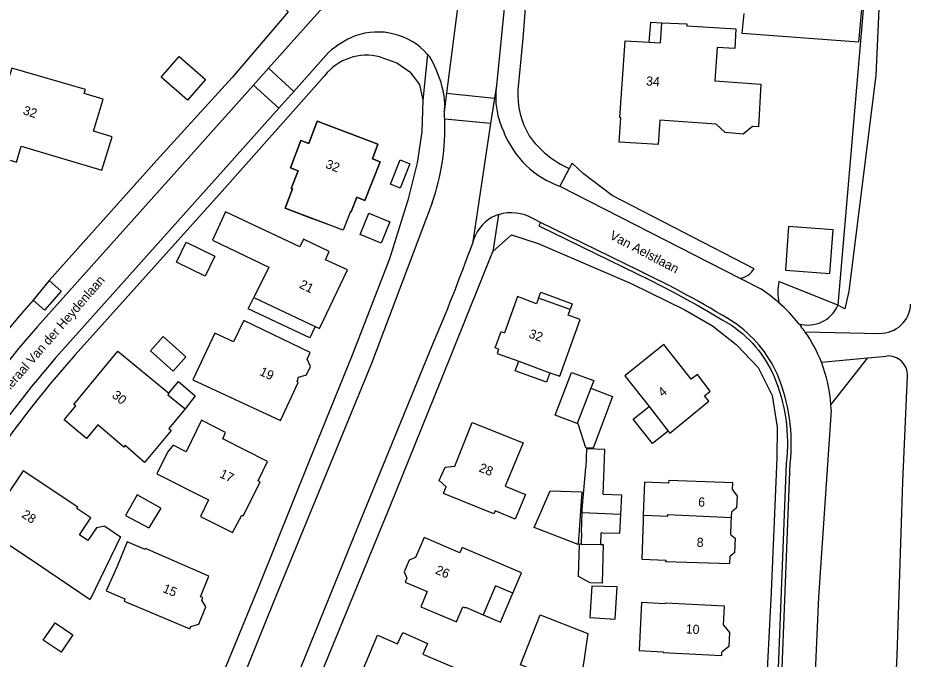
# Model space of a CAD drawing. Extents: x 194485 to 197793, y 468269 to 470822.
# Drawn here: x 194661 to 194777.6, y 470255.6 to 470339.5 of the extents above; entities that cross this region are included whole.
import ezdxf

# ---------------------------------------------------------------- set-up
doc = ezdxf.new("R2010")
doc.units = 0
for name, color, linetype in [('BGT grensvlak begroeid terreindeel', 7, 'Continuous'), ('BGT grensvlak begroeid terreindeel LR', 7, 'Continuous'), ('BGT grensvlak gebouwinstallatie plus 1', 7, 'Continuous'), ('BGT grensvlak onbegroeid terreindeel', 7, 'Continuous'), ('BGT grensvlak ondersteunend wegdeel', 7, 'Continuous'), ('BGT grensvlak overig bouwwerk uitbreiding populatie', 7, 'Continuous'), ('BGT grensvlak pand op maaiveld', 7, 'Continuous'), ('BGT grensvlak pand op maaiveld LR', 7, 'Continuous'), ('BGT grensvlak wegdeel', 7, 'Continuous'), ('BGT tekst huisnummerreeks', 7, 'Continuous'), ('BGT tekst openbare ruimte label weg', 7, 'Continuous'), ('GEM grensvlak beperking object', 7, 'Continuous')]:
    doc.layers.add(name, color=color, linetype=linetype)

msp = doc.modelspace()

# ---------------------------------------------------------------- linework, layer by layer
at = {"layer": 'BGT grensvlak begroeid terreindeel'}
msp.add_arc((194764.38, 470303.58), 4.24, 253.7073, 337.0112, dxfattribs=at)
at = {"layer": 'BGT grensvlak begroeid terreindeel LR'}
msp.add_lwpolyline([(194773.77, 470386.98), (194775.27, 470376.45), (194773.25, 470331.98), (194769.73, 470303.78), (194769.2, 470301.48), (194768.29, 470301.93)], dxfattribs=at)
at = {"layer": 'BGT grensvlak gebouwinstallatie plus 1'}
for p, q in [((194743.61, 470336.35), (194743.82, 470338.99)), ((194743.82, 470338.99), (194745.26, 470338.9)), ((194709.75, 470317.77), (194711.01, 470320.95)), ((194711.01, 470320.95), (194712.29, 470320.45)), ((194712.29, 470320.45), (194711.02, 470317.26)), ((194711.02, 470317.26), (194709.75, 470317.77)), ((194691.13, 470301.45), (194691.87, 470302.94)), ((194729.13, 470302.86), (194729.42, 470303.64)), ((194729.42, 470303.64), (194733.51, 470302.12)), ((194699.17, 470297.67), (194691.13, 470301.45)), ((194733.51, 470302.12), (194733.24, 470301.4)), ((194699.88, 470299.17), (194699.17, 470297.67)), ((194726.08, 470293.37), (194726.54, 470294.6)), ((194730.15, 470291.86), (194726.08, 470293.37)), ((194730.61, 470293.1), (194730.15, 470291.86)), ((194680.74, 470290.42), (194681.98, 470291.95)), ((194681.98, 470291.95), (194684.2, 470290.08)), ((194684.2, 470290.08), (194682.88, 470288.37)), ((194741.5, 470287.04), (194743.58, 470288.68)), ((194744.02, 470283.85), (194741.5, 470287.04)), ((194746.08, 470285.48), (194744.02, 470283.85)), ((194734.36, 470266.43), (194734.47, 470270.69)), ((194734.7, 470270.69), (194734.47, 470270.69)), ((194737.26, 470270.62), (194737.6, 470270.62)), ((194737.6, 470270.62), (194737.45, 470265.58)), ((194735.89, 470265.61), (194734.36, 470266.43)), ((194737.45, 470265.58), (194735.89, 470265.61))]:
    msp.add_line(p, q, dxfattribs=at)
for points in [[(194683.01, 470310.17), (194686.74, 470308.35), (194685.48, 470305.76), (194681.75, 470307.58), (194683.01, 470310.17)], [(194721.89, 470261.43), (194724.15, 470260.47), (194725.77, 470264.27)]]:
    msp.add_lwpolyline(points, dxfattribs=at)
at = {"layer": 'BGT grensvlak onbegroeid terreindeel'}
for p, q in [((194771.75, 470342.15), (194768.29, 470301.93)), ((194665.08, 470305.18), (194662.96, 470302.6)), ((194768.29, 470301.93), (194760.57, 470305.05))]:
    msp.add_line(p, q, dxfattribs=at)
msp.add_lwpolyline([(194757.36, 470306.7), (194738.78, 470316.31), (194734.95, 470319.17), (194733.51, 470320.54), (194733.13, 470319.82)], dxfattribs=at)
for centre, radius, start, end in [((194755.09, 470308.14), 2.68, 278.2644, 327.6245), ((194767.46, 470303.67), 7.02, 168.7029, 180.0241), ((194767.62, 470303.68), 7.18, 180.1155, 191.3705)]:
    msp.add_arc(centre, radius, start, end, dxfattribs=at)
at = {"layer": 'BGT grensvlak ondersteunend wegdeel'}
msp.add_line((194767.39, 470288.89), (194772.24, 470295.06), dxfattribs=at)
at = {"layer": 'BGT grensvlak overig bouwwerk uitbreiding populatie'}
for p, q in [((194664.3, 470258.11), (194665.86, 470260.4)), ((194665.86, 470260.4), (194668.18, 470258.81)), ((194668.18, 470258.81), (194666.63, 470256.53)), ((194666.63, 470256.53), (194664.3, 470258.11))]:
    msp.add_line(p, q, dxfattribs=at)
at = {"layer": 'BGT grensvlak pand op maaiveld'}
for p, q in [((194691.87, 470302.94), (194699.88, 470299.17)), ((194733.24, 470301.4), (194729.13, 470302.86)), ((194699.88, 470299.17), (194700.45, 470298.9)), ((194723.43, 470296.36), (194724.21, 470298.49)), ((194724.21, 470298.49), (194724.66, 470298.32)), ((194723.9, 470296.19), (194723.43, 470296.36)), ((194726.54, 470294.6), (194730.61, 470293.1)), ((194730.61, 470293.1), (194731.89, 470292.64)), ((194743.58, 470288.68), (194746.08, 470285.48)), ((194746.08, 470285.48), (194746.29, 470285.22)), ((194746.17, 470279), (194746.15, 470278.66)), ((194679.67, 470275.39), (194678.13, 470272.8)), ((194734.74, 470272.22), (194734.83, 470274.82)), ((194754.38, 470274.17), (194754.41, 470274.9)), ((194742.82, 470274.48), (194742.8, 470273.82)), ((194754.35, 470273.41), (194754.38, 470274.17)), ((194671.26, 470272.82), (194670.14, 470271.16)), ((194672.37, 470273.03), (194671.26, 470272.82)), ((194754.3, 470271.92), (194754.35, 470273.41)), ((194670.14, 470271.16), (194669.03, 470271.91)), ((194734.74, 470272.22), (194734.7, 470270.69)), ((194737.26, 470270.62), (194737.31, 470272.14)), ((194737.54, 470272.13), (194737.31, 470272.14)), ((194734.7, 470270.69), (194737.26, 470270.62)), ((194663.68, 470268.02), (194670.42, 470263.44)), ((194723.51, 470265.23), (194721.89, 470261.43)), ((194725.77, 470264.27), (194723.51, 470265.23))]:
    msp.add_line(p, q, dxfattribs=at)
for points in [[(194771.51, 470342.15), (194770.98, 470336.35), (194755.78, 470337.48), (194756.02, 470340.09)], [(194743.61, 470336.35), (194745.09, 470336.26), (194745.26, 470338.9)], [(194745.26, 470338.9), (194748.51, 470338.74), (194748.51, 470338.48), (194754.96, 470338.1), (194754.8, 470335.53), (194752.51, 470335.67), (194752.2, 470331.3), (194758.23, 470330.88), (194757.93, 470325.29)], [(194757.93, 470325.29), (194757.14, 470325.34), (194755.9, 470324.31), (194753.55, 470324.52), (194752.38, 470325.64), (194745.01, 470326.16), (194744.79, 470322.97), (194739.66, 470323.27), (194739.91, 470326.47), (194739.76, 470326.49), (194740.47, 470336.54), (194743.61, 470336.35)], [(194679.75, 470331.78), (194682.07, 470334.46), (194685.53, 470331.46), (194683.2, 470328.78), (194679.75, 470331.78)], [(194671.97, 470319.62), (194673.31, 470323.95), (194670.89, 470324.7), (194672.12, 470328.88), (194669.67, 470329.63), (194669.83, 470330.16), (194660.18, 470332.95), (194658.71, 470328.23), (194658.24, 470328.38), (194656.92, 470324.03), (194657.51, 470323.85), (194656.88, 470321.83), (194660.8, 470320.65), (194661.39, 470322.74), (194671.97, 470319.62)], [(194704.49, 470314.19), (194704.62, 470314.14), (194705.36, 470316.06), (194706.39, 470315.66), (194708.39, 470320.7), (194707.37, 470321.08), (194708.1, 470323.02), (194700.17, 470326.04), (194699.04, 470323.1), (194698.02, 470323.49), (194696.65, 470319.92), (194697.65, 470319.53), (194696.75, 470317.22), (194696.94, 470317.15), (194695.98, 470314.62), (194699.59, 470313.26)], [(194700.45, 470298.9), (194704.13, 470306.57), (194701.22, 470307.89), (194701.7, 470308.96), (194698.38, 470310.57), (194697.86, 470309.58), (194688.16, 470314.16), (194686.43, 470310.46), (194693.81, 470306.92), (194691.87, 470302.94)], [(194704.49, 470314.19), (194703.55, 470311.77), (194699.59, 470313.26)], [(194706.9, 470313.99), (194709.68, 470312.85), (194708.54, 470310.07), (194705.76, 470311.21), (194706.9, 470313.99)], [(194761.43, 470306.54), (194767.26, 470306.1), (194767.68, 470311.81), (194761.85, 470312.24), (194761.43, 470306.54)], [(194729.13, 470302.86), (194728.87, 470302.11), (194726.35, 470303.06), (194724.66, 470298.32)], [(194731.89, 470292.64), (194734.57, 470300.07), (194733, 470300.66), (194733.24, 470301.4)], [(194695.33, 470286.84), (194697.65, 470291.83), (194697.51, 470291.93), (194697.7, 470292.53), (194698.77, 470292.84), (194699.27, 470293.91), (194698.85, 470294.9), (194699.25, 470295.74), (194690.54, 470299.93), (194689.19, 470297.13), (194686.74, 470298.28), (194683.87, 470292.17), (194695.33, 470286.84)], [(194678.32, 470295.98), (194681.3, 470293.32), (194682.96, 470295.18), (194679.99, 470297.85), (194678.32, 470295.98)], [(194746.29, 470285.22), (194751.39, 470289.37), (194750.86, 470290.09), (194751.58, 470290.7), (194749.94, 470292.88), (194749.11, 470292.27), (194745.51, 470296.82), (194740.43, 470292.7), (194743.58, 470288.68)], [(194675.03, 470283.57), (194674.86, 470283.37), (194671.44, 470286.3), (194669.95, 470284.49), (194667.03, 470286.96), (194668.56, 470288.78), (194668.29, 470288.94), (194674.08, 470295.93), (194680.74, 470290.42)], [(194723.9, 470296.19), (194723.7, 470295.64), (194726.54, 470294.6)], [(194734.18, 470286.48), (194731.29, 470287.56), (194733.43, 470293.15), (194736.35, 470292.09), (194735.98, 470291.11)], [(194735.98, 470291.11), (194738.79, 470290), (194736.29, 470283.23), (194735.32, 470283.27), (194734.33, 470286.42), (194734.18, 470286.48)], [(194680.74, 470290.42), (194680.59, 470290.22), (194682.88, 470288.37)], [(194682.88, 470288.37), (194680.75, 470285.82), (194681.05, 470285.53), (194677.57, 470281.36), (194675.03, 470283.57)], [(194689.08, 470272.21), (194690.27, 470274.46), (194690.47, 470274.38), (194692.7, 470278.81), (194692.44, 470278.95), (194693.65, 470281.51), (194687.79, 470284.48), (194688.15, 470285.29), (194685.02, 470286.9), (194683.02, 470282.75), (194681.31, 470283.63), (194680.58, 470282.7), (194679.17, 470279.87), (194685.94, 470276.5), (194684.9, 470274.3), (194689.08, 470272.21)], [(194726.07, 470273.97), (194723.44, 470275.04), (194723.25, 470274.65), (194716.69, 470277.29), (194717.05, 470278.18), (194716.12, 470279.02), (194716.89, 470280.77), (194718.16, 470280.9), (194720.45, 470286.61), (194727.11, 470283.92), (194724.77, 470278.26), (194727.4, 470277.19), (194726.07, 470273.97)], [(194737.59, 470277.21), (194737.72, 470280.61), (194737.82, 470283.08), (194735.42, 470283.17), (194735.32, 470280.71)], [(194734.83, 470274.82), (194734.84, 470275.2), (194735.32, 470280.71)], [(194669.03, 470271.91), (194670.52, 470274.13), (194668.7, 470275.35), (194668.83, 470275.5), (194661.66, 470280.28), (194656.6, 470272.76), (194656.85, 470272.62), (194655.57, 470270.68), (194658.73, 470268.56), (194659.98, 470270.49), (194663.68, 470268.02)], [(194746.15, 470278.66), (194743, 470278.79), (194742.82, 470274.48)], [(194754.51, 470277.77), (194754.54, 470278.69), (194746.17, 470279)], [(194679.67, 470275.39), (194676.59, 470277.13), (194675.05, 470274.44), (194678.13, 470272.8)], [(194734.3, 470270.63), (194728.57, 470272.84), (194730.65, 470277.66), (194734.78, 470277.51), (194734.3, 470270.63)], [(194737.59, 470277.21), (194739.97, 470277.12), (194739.86, 470274.6)], [(194754.51, 470277.77), (194755.12, 470276.94), (194755.04, 470275.42), (194754.41, 470274.9)], [(194739.86, 470274.6), (194739.74, 470272.06), (194737.54, 470272.13)], [(194742.8, 470273.82), (194742.65, 470268.72), (194745.77, 470268.59), (194745.74, 470268.39), (194754.17, 470268.13), (194754.2, 470269.11)], [(194672.37, 470273.03), (194674.43, 470271.64), (194670.42, 470263.44)], [(194725.77, 470264.27), (194726.9, 470266.93), (194719.12, 470270.24), (194718.83, 470269.56), (194714.14, 470271.56), (194713.02, 470268.93), (194712.17, 470268.59), (194711.52, 470267.07), (194711.87, 470266.22), (194711.65, 470265.71), (194714.54, 470264.48), (194713.7, 470262.5), (194718.39, 470260.5), (194719.23, 470262.48), (194719.55, 470262.34), (194719.58, 470262.42), (194721.89, 470261.43)], [(194754.3, 470271.92), (194754.84, 470271.47), (194754.79, 470269.56), (194754.2, 470269.11)], [(194674.99, 470263.54), (194674.87, 470263.24), (194683.47, 470259.61), (194683.62, 470259.91), (194684.67, 470260.21), (194685.58, 470262.46), (194685.05, 470263.33), (194685.18, 470263.68), (194684.88, 470263.79), (194685.99, 470266.47), (194677.68, 470270.12), (194677.62, 470269.98), (194675.27, 470270.99), (194673.92, 470267.69)], [(194673.92, 470267.69), (194672.54, 470264.57), (194674.99, 470263.54)], [(194735.82, 470261.09), (194739.13, 470260.85), (194739.43, 470265.11), (194736.1, 470265.19), (194735.82, 470261.09)], [(194753.32, 470260.07), (194753.46, 470262.57), (194745.74, 470262.96), (194745.71, 470262.86), (194742.61, 470263.03), (194742.28, 470256.78), (194745.45, 470256.61), (194745.42, 470256.52), (194753.11, 470256.13), (194753.13, 470256.56)], [(194733.77, 470252.1), (194726.74, 470254.87), (194729.32, 470261.43), (194735.56, 470258.97), (194734.51, 470251.81)], [(194753.32, 470260.07), (194754.13, 470259.11), (194754.03, 470257.27), (194753.13, 470256.56)], [(194706.68, 470248.15), (194707.67, 470250.61), (194705.07, 470251.71), (194708.03, 470258.76), (194710.66, 470257.63), (194711.34, 470259.12), (194714.57, 470257.7), (194713.99, 470256.3), (194720.75, 470253.42), (194719.34, 470250), (194715.26, 470251.67), (194713.71, 470248.08), (194711.16, 470249.18), (194710.15, 470246.7), (194706.68, 470248.15)]]:
    msp.add_lwpolyline(points, dxfattribs=at)
at = {"layer": 'BGT grensvlak pand op maaiveld LR'}
for p, q in [((194735.98, 470291.11), (194734.18, 470286.48)), ((194734.83, 470274.82), (194739.86, 470274.6))]:
    msp.add_line(p, q, dxfattribs=at)
msp.add_lwpolyline([(194742.82, 470274.48), (194746.03, 470274.35), (194746.04, 470274.56), (194754.38, 470274.17)], dxfattribs=at)
at = {"layer": 'BGT grensvlak wegdeel'}
for p, q in [((194720.35, 470355.5), (194717.08, 470329.67)), ((194693.79, 470332.94), (194701.59, 470341.67)), ((194697.11, 470329.92), (194701.65, 470335.02)), ((194714.6, 470334.76), (194713.99, 470328.79)), ((194691.82, 470330.73), (194693.79, 470332.94)), ((194697.11, 470329.92), (194693.79, 470332.94)), ((194695.14, 470327.71), (194691.82, 470330.73)), ((194723.6, 470330.7), (194723.35, 470329.05)), ((194695.14, 470327.71), (194697.11, 470329.92)), ((194717.08, 470329.67), (194716.82, 470327.61)), ((194717.08, 470329.67), (194723.35, 470329.05)), ((194723.35, 470329.05), (194722.84, 470325.7)), ((194722.84, 470325.7), (194716.84, 470326.3)), ((194722.84, 470325.7), (194720.46, 470309.97)), ((194733.13, 470319.82), (194731.91, 470317.51)), ((194731.91, 470317.51), (194755.48, 470305.49)), ((194723.87, 470313.79), (194723.12, 470308.96)), ((194729.4, 470312.78), (194728.38, 470313.28)), ((194742.24, 470306.49), (194729.4, 470312.78)), ((194755.48, 470305.49), (194758.21, 470304.09)), ((194763.99, 470298.47), (194773.75, 470298.26)), ((194766.13, 470294.49), (194772.24, 470295.06)), ((194772.24, 470295.06), (194774.67, 470295.29))]:
    msp.add_line(p, q, dxfattribs=at)
for points in [[(194726.33, 470354.74), (194725.33, 470347.86), (194723.6, 470330.7)], [(194728.98, 470354.41), (194727.65, 470344.23), (194727.07, 470336.83), (194726.4, 470330.11)], [(194696.02, 470340.66), (194696.36, 470340.34), (194689.02, 470331.74), (194679.18, 470320.91), (194665.08, 470305.18)], [(194708.36, 470334.42), (194710.56, 470333.66), (194712.26, 470332.46), (194713.56, 470330.84), (194713.99, 470328.79)], [(194668.46, 470295.47), (194687.7, 470316.88), (194701.15, 470331.99)], [(194663.55, 470299.16), (194691.09, 470329.92), (194691.82, 470330.73)], [(194713.99, 470328.79), (194713.84, 470324.64), (194713.25, 470320.58), (194712.03, 470315.7), (194709.6, 470307.99), (194704.75, 470295.4), (194698.97, 470281.25), (194692.55, 470265.29), (194686.27, 470250), (194684.74, 470246.11), (194680.45, 470233.61), (194676.56, 470220.53), (194673.38, 470207.58), (194671.88, 470200.39), (194671.64, 470198.49), (194670.17, 470191.56), (194665.44, 470159.61), (194664.37, 470150.57)], [(194666.71, 470295.98), (194689.35, 470321.22), (194695.14, 470327.71)], [(194716.82, 470327.61), (194716.8, 470327.46), (194716.78, 470327.32)], [(194715.22, 470315.34), (194707.25, 470294.32), (194700.95, 470278.91), (194694.4, 470263.02), (194689.28, 470250.36)], [(194729.4, 470312.78), (194729.17, 470312.34), (194742.02, 470306.04), (194743.65, 470305.25), (194745.27, 470304.43), (194746.87, 470303.59), (194748.46, 470302.74), (194750.05, 470301.86), (194751.61, 470300.96), (194753.17, 470300.04), (194754.37, 470299.31), (194754.86, 470298.97), (194755.34, 470298.6), (194755.8, 470298.22), (194756.25, 470297.82), (194756.69, 470297.4), (194757.11, 470296.96), (194757.51, 470296.51), (194757.89, 470296.04), (194758.26, 470295.56), (194758.6, 470295.07), (194758.93, 470294.56), (194759.24, 470294.04), (194759.53, 470293.51), (194759.79, 470292.97), (194759.92, 470292.7), (194760.19, 470292.02), (194760.44, 470291.34), (194760.67, 470290.64), (194760.88, 470289.94), (194761.06, 470289.23), (194761.22, 470288.52), (194761.36, 470287.8), (194761.47, 470287.08), (194761.56, 470286.36), (194761.63, 470285.63), (194761.67, 470284.9), (194761.7, 470284.17), (194761.69, 470283.44), (194761.67, 470282.71), (194761.62, 470281.98), (194761.55, 470281.26), (194760.32, 470250.02)], [(194723.12, 470308.96), (194725.6, 470311.17), (194729.07, 470310), (194741.25, 470304.8), (194748.29, 470301.34), (194751.88, 470299.24), (194754.98, 470296.82), (194757.87, 470293.8), (194759.7, 470290.12), (194760.37, 470286), (194760.31, 470281.92), (194759.57, 470264.38), (194758.84, 470250), (194756.81, 470201.2)], [(194696.01, 470073.14), (194693.13, 470077.51), (194683.18, 470096.99), (194679.88, 470108.39), (194679.16, 470111.8), (194677.42, 470121.59), (194676.5, 470131.68), (194676.34, 470138.79), (194676.65, 470148.24), (194677.32, 470157.81), (194678.33, 470164.6), (194679.43, 470173.22), (194681.09, 470183.46), (194683.7, 470197.19), (194687.3, 470213.24), (194688.11, 470217.15), (194690.16, 470224.82), (194693.77, 470236.11), (194697.78, 470246.83), (194699.13, 470250), (194709.7, 470275.65), (194716.32, 470292.04), (194723.12, 470308.96)], [(194665.08, 470305.18), (194666.64, 470303.8), (194664.45, 470301.31), (194662.96, 470302.6)], [(194763.2, 470299.52), (194763.35, 470299.32), (194763.51, 470299.12)], [(194695.31, 470247.95), (194696.18, 470250), (194705.48, 470272.9), (194715.15, 470296.52)], [(194772.05, 470171.43), (194774.94, 470229.23), (194775.4, 470242.68), (194776.04, 470256.11), (194776.8, 470278.83), (194777.4, 470292.69)], [(194767.42, 470288.19), (194765.78, 470263.74), (194765.16, 470250), (194764.03, 470223.8), (194763.72, 470218.64), (194761.31, 470157.24)], [(194756.95, 470154.03), (194757.8, 470173.95), (194759.1, 470205.73), (194760.14, 470232.97), (194760.82, 470250), (194762.05, 470281.23)]]:
    msp.add_lwpolyline(points, dxfattribs=at)
for centre, radius, start, end in [((194708.06, 470328.91), 8.78, 41.8176, 109.673), ((194710.31, 470324.96), 13.27, 113.0801, 130.7338), ((194706.62, 470327.67), 6.98, 75.5449, 141.6819), ((194707.62, 470328.54), 9.35, 39.0762, 41.7236), ((194702.12, 470326.82), 14.86, 11.8421, 30.8044), ((194734.36, 470329.3), 10.85, 172.5856, 206.0162), ((194710.26, 470328.29), 6.59, 354.0301, 13.8898), ((194737.35, 470329.65), 10.96, 177.6108, 210.4213), ((194687.83, 470325.19), 29.03, 2.1779, 4.2003), ((194686.77, 470325.14), 30.09, 340.9789, 2.1964), ((194736.01, 470329.09), 12.28, 201.7169, 250.4811), ((194738.54, 470331.79), 13.13, 215.8651, 245.698), ((194725.67, 470308.8), 5.34, 119.3404, 167.3837), ((194725.61, 470308.31), 5.75, 107.6259, 116.3423), ((194725.56, 470308.44), 5.6, 59.7665, 107.5643), ((194482.3, 470396.28), 253.32, 336.8084, 340.0802), ((194682.77, 470182.69), 137.35, 58.4444, 64.3392), ((194745.93, 470285.73), 22.09, 48.4611, 56.2194), ((194777.05, 470202.09), 152.04, 138.6225, 146.9085), ((194745.76, 470285.53), 22.36, 38.7428, 48.4816), ((194773.83, 470302.26), 4, 268.7536, 357.2535), ((194784.85, 470193.18), 161.08, 138.8579, 146.0892), ((194745.61, 470286.33), 16.16, 23.9711, 56.0166), ((194749.41, 470288.19), 17.84, 35.1958, 37.7726), ((194748.73, 470287.67), 18.7, 21.4096, 35.2932), ((194781.8, 470195.45), 152.81, 138.8648, 146.2065), ((194781.05, 470196.12), 150.15, 138.5732, 146.3486), ((194748.74, 470287.66), 18.69, 3.7769, 21.4431), ((194774.9, 470292.8), 2.5, 357.4945, 95.323), ((194738.97, 470283.88), 23.23, 353.4442, 22.8311), ((194749.2, 470287.69), 18.22, 1.5919, 3.7986)]:
    msp.add_arc(centre, radius, start, end, dxfattribs=at)
at = {"layer": 'GEM grensvlak beperking object'}
msp.add_lwpolyline([(194695.98, 470314.62), (194696.94, 470317.15), (194696.75, 470317.22), (194697.65, 470319.53), (194696.65, 470319.92), (194698.02, 470323.49), (194699.04, 470323.1), (194700.17, 470326.04), (194708.1, 470323.02), (194707.37, 470321.08), (194708.39, 470320.7), (194706.39, 470315.66), (194705.36, 470316.06), (194704.62, 470314.14), (194704.49, 470314.19), (194703.55, 470311.77), (194695.98, 470314.62)], dxfattribs=at)

# ---------------------------------------------------------------- texts
at = {"layer": 'BGT tekst huisnummerreeks'}
for s, rotation, p in [('34', 356, (194743.17, 470330.7)), ('32', 342.6, (194661.56, 470326.94)), ('32', 338.8, (194701.15, 470319.95)), ('21', 334.4, (194697.72, 470304.26)), ('32', 340.4, (194727.75, 470297.74)), ('19', 335, (194692.51, 470292.85)), ('4', 38.3, (194745.35, 470289.88)), ('30', 320.4, (194673.2, 470289.99)), ('28', 338, (194721.22, 470280.23)), ('17', 334.8, (194687.28, 470279.47)), ('6', 358, (194750, 470275.61)), ('28', 326.1, (194661.37, 470274.29)), ('8', 357.9, (194749.81, 470270.33)), ('26', 336.9, (194715.52, 470266.87)), ('15', 337.3, (194679.84, 470264.44)), ('10', 356.9, (194748.37, 470259.01))]:
    msp.add_text(s, height=1.2, rotation=rotation, dxfattribs=at).set_placement(p)
at = {"layer": 'BGT tekst openbare ruimte label weg'}
for s, rotation, p in [('Van Aelstlaan', 332.2, (194738.33, 470310.69)), ('Generaal Van der Heydenlaan', 49.1, (194658.26, 470288.79))]:
    msp.add_text(s, height=1.2, rotation=rotation, dxfattribs=at).set_placement(p)

doc.saveas('drawing.dxf')
